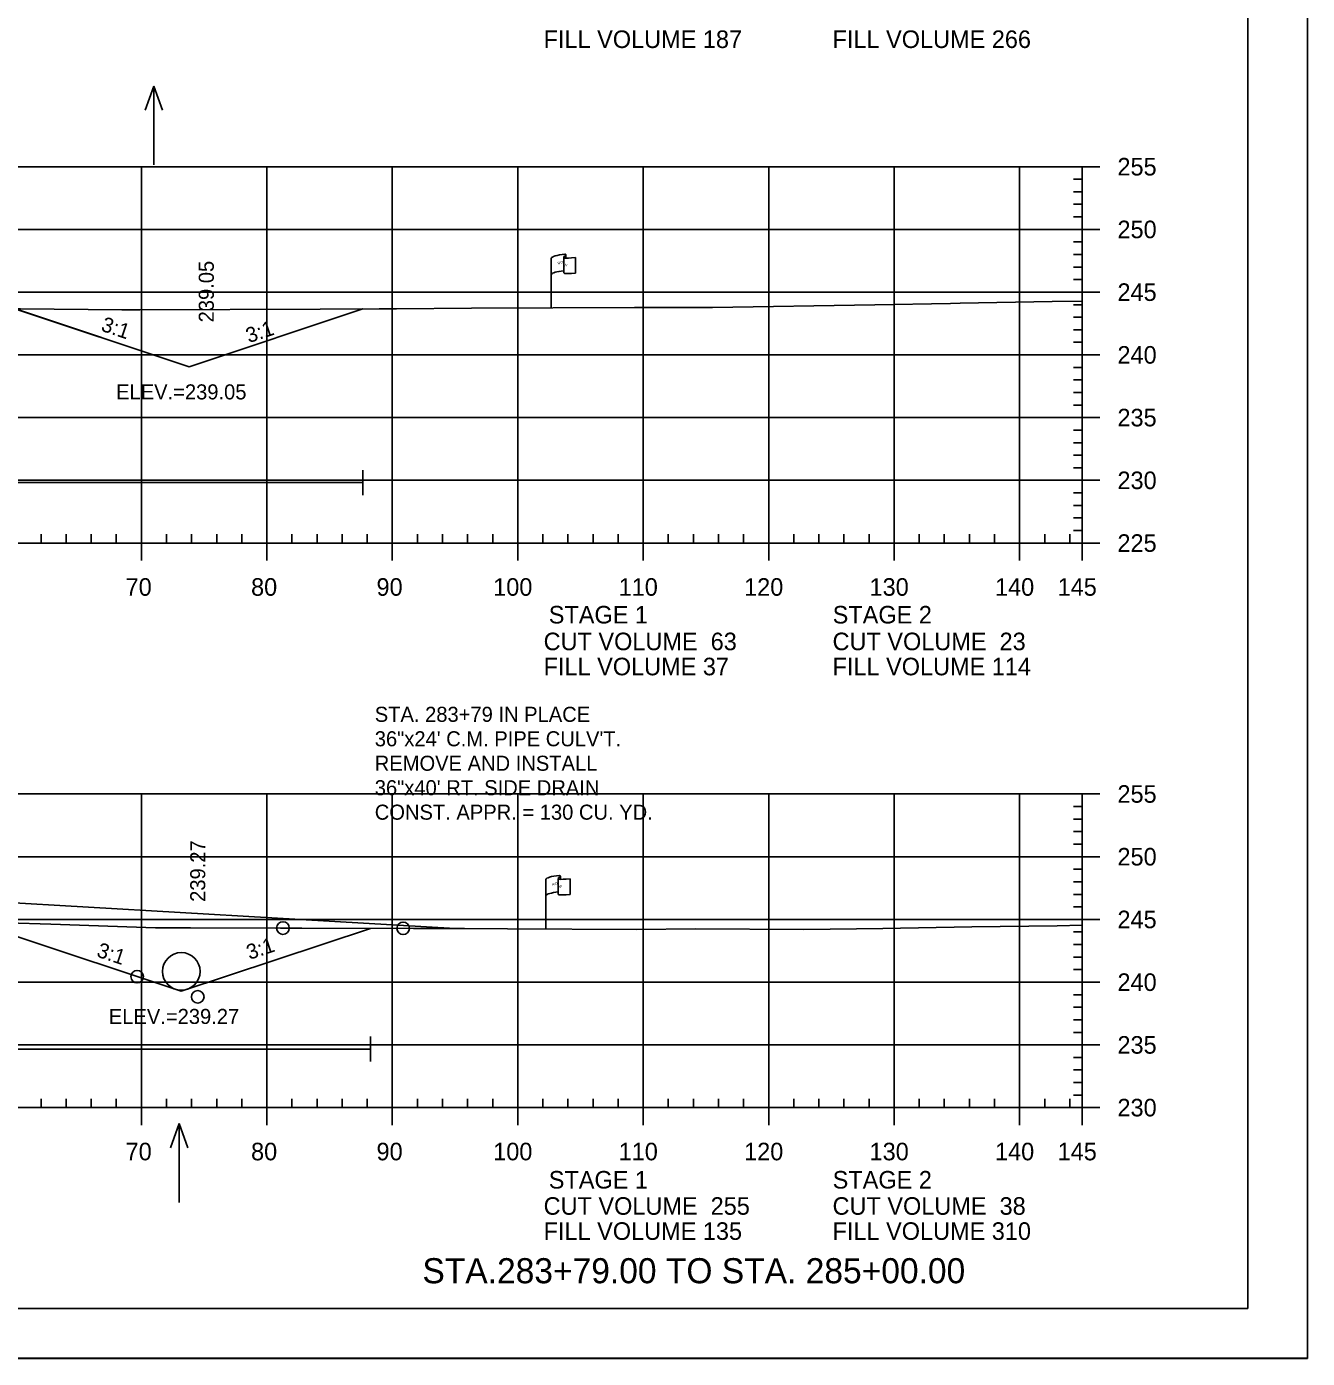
# Model space of a CAD drawing. Extents: x 1365647 to 1367999, y 387113 to 400173.
# Drawn here: x 1365954.9 to 1366057, y 395906.3 to 396012.4 of the extents above; entities that cross this region are included whole.
import ezdxf

# ---------------------------------------------------------------- set-up
doc = ezdxf.new("R2010")
doc.units = 0
for name, color, linetype in [('E_Existing ROW', 7, 'Continuous'), ('R_Axis', 7, 'Continuous'), ('R_Axis Annot', 7, 'Continuous'), ('R_Border', 7, 'Continuous'), ('R_Border Notes', 7, 'Continuous'), ('R_Contours', 7, 'Continuous'), ('R_Draft', 7, 'Continuous'), ('R_Drive', 7, 'Continuous'), ('R_Exist Surface', 7, 'Continuous'), ('R_Fin Surface', 7, 'Continuous'), ('R_Fin Surface Annot', 7, 'Continuous'), ('R_Grid', 7, 'Continuous'), ('R_No Plot', 7, 'Continuous'), ('R_Water', 7, 'Continuous'), ('R_Water Annot', 7, 'Continuous')]:
    doc.layers.add(name, color=color, linetype=linetype)

msp = doc.modelspace()

# ---------------------------------------------------------------- linework, layer by layer
at = {"layer": 'E_Existing ROW'}
for p, q in [((1365996.76, 395989.99), (1365996.76, 395993.94)), ((1365997.76, 395994.04), (1365997.76, 395994.02)), ((1365997.76, 395994.02), (1365997.76, 395992.8)), ((1365997.93, 395994.19), (1365997.93, 395993.95)), ((1365998.7, 395994), (1365998.7, 395992.76)), ((1365997.49, 395944.67), (1365997.49, 395944.43)), ((1365996.33, 395940.47), (1365996.33, 395944.42)), ((1365997.32, 395944.51), (1365997.32, 395944.5)), ((1365997.32, 395944.5), (1365997.32, 395943.27)), ((1365998.26, 395944.48), (1365998.26, 395943.24))]:
    msp.add_line(p, q, dxfattribs=at)
for centre, radius, start, end in [((1365997.84, 395994.04), 0.078, 88.6458, 274.2828), ((1365997.85, 395994.19), 0.0783, 263.0712, 93.9564), ((1365997.84, 395992.8), 0.0783, 180, 273.9564), ((1365997.41, 395944.67), 0.0783, 263.0712, 93.9564), ((1365997.4, 395944.52), 0.078, 88.6458, 274.2828), ((1365997.4, 395943.27), 0.0783, 180, 273.9564)]:
    msp.add_arc(centre, radius, start, end, dxfattribs=at)
for centre, major_axis, ratio, start_param, end_param in [((1365998.35, 395993.98), (-1.58, -0.04), 0.19887, 5.030368, 6.283185), ((1365999.05, 395994.1), (-1.23, -0.13), 0.052933, 0.159456, 1.268315), ((1365998.34, 395992.67), (-1.58, -0.04), 0.19887, 5.083035, 6.194897), ((1365999.05, 395992.86), (-1.23, -0.13), 0.052933, 0.159456, 1.268315), ((1365997.91, 395944.46), (-1.58, -0.04), 0.19887, 5.030368, 6.283185), ((1365998.62, 395944.58), (-1.23, -0.13), 0.052933, 0.159456, 1.268315), ((1365997.9, 395943.15), (-1.58, -0.04), 0.19887, 5.083035, 6.194897), ((1365998.62, 395943.34), (-1.23, -0.13), 0.052933, 0.159456, 1.268315)]:
    msp.add_ellipse(centre, major_axis=major_axis, ratio=ratio, start_param=start_param, end_param=end_param, dxfattribs=at)
at = {"layer": 'R_Axis'}
for p, q in [((1366039.09, 395971.24), (1366039.09, 396001.24)), ((1366040.49, 396001.24), (1366039.09, 396001.24)), ((1366039.09, 396000.24), (1366038.39, 396000.24)), ((1366039.09, 395999.24), (1366038.39, 395999.24)), ((1366039.09, 395998.24), (1366038.39, 395998.24)), ((1366039.09, 395997.24), (1366038.39, 395997.24)), ((1366040.49, 395996.24), (1366039.09, 395996.24)), ((1366039.09, 395995.24), (1366038.39, 395995.24)), ((1366039.09, 395994.24), (1366038.39, 395994.24)), ((1366039.09, 395993.24), (1366038.39, 395993.24)), ((1366039.09, 395992.24), (1366038.39, 395992.24)), ((1366040.49, 395991.24), (1366039.09, 395991.24)), ((1366039.09, 395990.24), (1366038.39, 395990.24)), ((1366039.09, 395989.24), (1366038.39, 395989.24)), ((1366039.09, 395988.24), (1366038.39, 395988.24)), ((1366039.09, 395987.24), (1366038.39, 395987.24)), ((1366040.49, 395986.24), (1366039.09, 395986.24)), ((1366039.09, 395985.24), (1366038.39, 395985.24)), ((1366039.09, 395984.24), (1366038.39, 395984.24)), ((1366039.09, 395983.24), (1366038.39, 395983.24)), ((1366039.09, 395982.24), (1366038.39, 395982.24)), ((1366040.49, 395981.24), (1366039.09, 395981.24)), ((1366039.09, 395980.24), (1366038.39, 395980.24)), ((1366039.09, 395979.24), (1366038.39, 395979.24)), ((1366039.09, 395978.24), (1366038.39, 395978.24)), ((1366039.09, 395977.24), (1366038.39, 395977.24)), ((1366040.49, 395976.24), (1366039.09, 395976.24)), ((1366039.09, 395975.24), (1366038.39, 395975.24)), ((1366039.09, 395974.24), (1366038.39, 395974.24)), ((1366039.09, 395973.24), (1366038.39, 395973.24)), ((1366039.09, 395972.24), (1366038.39, 395972.24)), ((1365749.09, 395971.24), (1366039.09, 395971.24)), ((1365956.09, 395971.24), (1365956.09, 395971.94)), ((1365958.09, 395971.24), (1365958.09, 395971.94)), ((1365960.09, 395971.24), (1365960.09, 395971.94)), ((1365962.09, 395971.24), (1365962.09, 395971.94)), ((1365964.09, 395969.84), (1365964.09, 395971.24)), ((1365966.09, 395971.24), (1365966.09, 395971.94)), ((1365968.09, 395971.24), (1365968.09, 395971.94)), ((1365970.09, 395971.24), (1365970.09, 395971.94)), ((1365972.09, 395971.24), (1365972.09, 395971.94)), ((1365974.09, 395969.84), (1365974.09, 395971.24)), ((1365976.09, 395971.24), (1365976.09, 395971.94)), ((1365978.09, 395971.24), (1365978.09, 395971.94)), ((1365980.09, 395971.24), (1365980.09, 395971.94)), ((1365982.09, 395971.24), (1365982.09, 395971.94)), ((1365984.09, 395969.84), (1365984.09, 395971.24)), ((1365986.09, 395971.24), (1365986.09, 395971.94)), ((1365988.09, 395971.24), (1365988.09, 395971.94)), ((1365990.09, 395971.24), (1365990.09, 395971.94)), ((1365992.09, 395971.24), (1365992.09, 395971.94)), ((1365994.09, 395969.84), (1365994.09, 395971.24)), ((1365996.09, 395971.24), (1365996.09, 395971.94)), ((1365998.09, 395971.24), (1365998.09, 395971.94)), ((1366000.09, 395971.24), (1366000.09, 395971.94)), ((1366002.09, 395971.24), (1366002.09, 395971.94)), ((1366004.09, 395969.84), (1366004.09, 395971.24)), ((1366006.09, 395971.24), (1366006.09, 395971.94)), ((1366008.09, 395971.24), (1366008.09, 395971.94)), ((1366010.09, 395971.24), (1366010.09, 395971.94)), ((1366012.09, 395971.24), (1366012.09, 395971.94)), ((1366014.09, 395969.84), (1366014.09, 395971.24)), ((1366016.09, 395971.24), (1366016.09, 395971.94)), ((1366018.09, 395971.24), (1366018.09, 395971.94)), ((1366020.09, 395971.24), (1366020.09, 395971.94)), ((1366022.09, 395971.24), (1366022.09, 395971.94)), ((1366024.09, 395969.84), (1366024.09, 395971.24)), ((1366026.09, 395971.24), (1366026.09, 395971.94)), ((1366028.09, 395971.24), (1366028.09, 395971.94)), ((1366030.09, 395971.24), (1366030.09, 395971.94)), ((1366032.09, 395971.24), (1366032.09, 395971.94)), ((1366034.09, 395969.84), (1366034.09, 395971.24)), ((1366036.09, 395971.24), (1366036.09, 395971.94)), ((1366038.09, 395971.24), (1366038.09, 395971.94)), ((1366039.09, 395969.84), (1366039.09, 395971.24)), ((1366040.49, 395971.24), (1366039.09, 395971.24)), ((1366039.09, 395926.24), (1366039.09, 395951.24)), ((1366040.49, 395951.24), (1366039.09, 395951.24)), ((1366039.09, 395950.24), (1366038.39, 395950.24)), ((1366039.09, 395949.24), (1366038.39, 395949.24)), ((1366039.09, 395948.24), (1366038.39, 395948.24)), ((1366039.09, 395947.24), (1366038.39, 395947.24)), ((1366040.49, 395946.24), (1366039.09, 395946.24)), ((1366039.09, 395945.24), (1366038.39, 395945.24)), ((1366039.09, 395944.24), (1366038.39, 395944.24)), ((1366039.09, 395943.24), (1366038.39, 395943.24)), ((1366039.09, 395942.24), (1366038.39, 395942.24)), ((1366040.49, 395941.24), (1366039.09, 395941.24)), ((1366039.09, 395940.24), (1366038.39, 395940.24)), ((1366039.09, 395939.24), (1366038.39, 395939.24)), ((1366039.09, 395938.24), (1366038.39, 395938.24)), ((1366039.09, 395937.24), (1366038.39, 395937.24)), ((1366040.49, 395936.24), (1366039.09, 395936.24)), ((1366039.09, 395935.24), (1366038.39, 395935.24)), ((1366039.09, 395934.24), (1366038.39, 395934.24)), ((1366039.09, 395933.24), (1366038.39, 395933.24)), ((1366039.09, 395932.24), (1366038.39, 395932.24)), ((1366040.49, 395931.24), (1366039.09, 395931.24)), ((1366039.09, 395930.24), (1366038.39, 395930.24)), ((1366039.09, 395929.24), (1366038.39, 395929.24)), ((1366039.09, 395928.24), (1366038.39, 395928.24)), ((1365956.09, 395926.24), (1365956.09, 395926.94)), ((1365958.09, 395926.24), (1365958.09, 395926.94)), ((1365960.09, 395926.24), (1365960.09, 395926.94)), ((1365962.09, 395926.24), (1365962.09, 395926.94)), ((1365966.09, 395926.24), (1365966.09, 395926.94)), ((1365968.09, 395926.24), (1365968.09, 395926.94)), ((1365970.09, 395926.24), (1365970.09, 395926.94)), ((1365972.09, 395926.24), (1365972.09, 395926.94)), ((1365976.09, 395926.24), (1365976.09, 395926.94)), ((1365978.09, 395926.24), (1365978.09, 395926.94)), ((1365980.09, 395926.24), (1365980.09, 395926.94)), ((1365982.09, 395926.24), (1365982.09, 395926.94)), ((1365986.09, 395926.24), (1365986.09, 395926.94)), ((1365988.09, 395926.24), (1365988.09, 395926.94)), ((1365990.09, 395926.24), (1365990.09, 395926.94)), ((1365992.09, 395926.24), (1365992.09, 395926.94)), ((1365996.09, 395926.24), (1365996.09, 395926.94)), ((1365998.09, 395926.24), (1365998.09, 395926.94)), ((1366000.09, 395926.24), (1366000.09, 395926.94)), ((1366002.09, 395926.24), (1366002.09, 395926.94)), ((1366006.09, 395926.24), (1366006.09, 395926.94)), ((1366008.09, 395926.24), (1366008.09, 395926.94)), ((1366010.09, 395926.24), (1366010.09, 395926.94)), ((1366012.09, 395926.24), (1366012.09, 395926.94)), ((1366016.09, 395926.24), (1366016.09, 395926.94)), ((1366018.09, 395926.24), (1366018.09, 395926.94)), ((1366020.09, 395926.24), (1366020.09, 395926.94)), ((1366022.09, 395926.24), (1366022.09, 395926.94)), ((1366026.09, 395926.24), (1366026.09, 395926.94)), ((1366028.09, 395926.24), (1366028.09, 395926.94)), ((1366030.09, 395926.24), (1366030.09, 395926.94)), ((1366032.09, 395926.24), (1366032.09, 395926.94)), ((1366036.09, 395926.24), (1366036.09, 395926.94)), ((1366038.09, 395926.24), (1366038.09, 395926.94)), ((1366039.09, 395927.24), (1366038.39, 395927.24)), ((1365749.09, 395926.24), (1366039.09, 395926.24)), ((1365964.09, 395924.84), (1365964.09, 395926.24)), ((1365974.09, 395924.84), (1365974.09, 395926.24)), ((1365984.09, 395924.84), (1365984.09, 395926.24)), ((1365994.09, 395924.84), (1365994.09, 395926.24)), ((1366004.09, 395924.84), (1366004.09, 395926.24)), ((1366014.09, 395924.84), (1366014.09, 395926.24)), ((1366024.09, 395924.84), (1366024.09, 395926.24)), ((1366034.09, 395924.84), (1366034.09, 395926.24)), ((1366039.09, 395924.84), (1366039.09, 395926.24)), ((1366040.49, 395926.24), (1366039.09, 395926.24))]:
    msp.add_line(p, q, dxfattribs=at)
at = {"layer": 'R_Border'}
for q in [(1366052.27, 396115.7), (1365736.09, 395910.24)]:
    msp.add_line((1366052.27, 395910.24), q, dxfattribs=at)
at = {"layer": 'R_Contours'}
for points in [[(1365954.05, 395989.9), (1365954.45, 395989.92), (1365962.54, 395989.84), (1365963.96, 395989.84), (1365978.33, 395989.87), (1365981.73, 395989.9), (1365967.89, 395985.29)], [(1365946.08, 395941.32), (1365952.65, 395941.01), (1365953.45, 395940.97), (1365956.86, 395940.87), (1365965.2, 395940.58), (1365967.81, 395940.58), (1365968.01, 395940.57), (1365982.35, 395940.53), (1365967.27, 395935.51), (1365953.59, 395940.06)]]:
    msp.add_lwpolyline(points, close=True, dxfattribs=at)
at = {"layer": 'R_Drive'}
msp.add_line((1365938.49, 395943.45), (1365989.09, 395940.52), dxfattribs=at)
at = {"layer": 'R_Exist Surface'}
for points in [[(1365954.45, 395989.92), (1365962.54, 395989.84), (1365963.96, 395989.84), (1365978.33, 395989.87), (1365983.03, 395989.91), (1365984.41, 395989.91), (1365990.39, 395989.97), (1366003.39, 395990.01), (1366009.61, 395990.01), (1366022.55, 395990.22), (1366028.59, 395990.34), (1366029.35, 395990.35), (1366036.68, 395990.5), (1366039.09, 395990.51)], [(1365953.45, 395940.97), (1365956.86, 395940.87), (1365965.2, 395940.58), (1365967.81, 395940.58), (1365968.01, 395940.57), (1365985.79, 395940.52), (1365989.84, 395940.51), (1365993.28, 395940.48), (1366003.56, 395940.44), (1366008.26, 395940.48), (1366016.9, 395940.45), (1366023.19, 395940.51), (1366030.27, 395940.66), (1366037.09, 395940.73), (1366039.09, 395940.77)]]:
    msp.add_lwpolyline(points, dxfattribs=at)
at = {"layer": 'R_Fin Surface'}
for points in [[(1365806.36, 395990.14), (1365818.08, 395986.24), (1365833.52, 395991.38), (1365834.52, 395991.36), (1365841.2, 395992.07), (1365856.59, 395993.72), (1365862.59, 395993.96), (1365864.59, 395994), (1365894.09, 395994.59), (1365923.59, 395994), (1365925.59, 395993.96), (1365931.59, 395993.72), (1365940.72, 395992.2), (1365953.59, 395990.05), (1365967.89, 395985.29), (1365981.73, 395989.9)], [(1365819.45, 395938.66), (1365824.92, 395936.84), (1365834.59, 395940.06), (1365847.47, 395942.21), (1365856.59, 395943.73), (1365862.59, 395943.97), (1365864.59, 395944.01), (1365894.09, 395944.6), (1365923.59, 395944.01), (1365925.59, 395943.97), (1365931.59, 395943.73), (1365940.72, 395942.21), (1365953.59, 395940.06), (1365967.27, 395935.51), (1365982.35, 395940.53)]]:
    msp.add_lwpolyline(points, dxfattribs=at)
at = {"layer": 'R_Grid'}
for p, q in [((1365749.09, 396001.24), (1366039.09, 396001.24)), ((1365964.09, 395971.24), (1365964.09, 396001.24)), ((1365974.09, 395971.24), (1365974.09, 396001.24)), ((1365984.09, 395971.24), (1365984.09, 396001.24)), ((1365994.09, 395971.24), (1365994.09, 396001.24)), ((1366004.09, 395971.24), (1366004.09, 396001.24)), ((1366014.09, 395971.24), (1366014.09, 396001.24)), ((1366024.09, 395971.24), (1366024.09, 396001.24)), ((1366034.09, 395971.24), (1366034.09, 396001.24)), ((1366039.09, 395971.24), (1366039.09, 396001.24)), ((1365749.09, 395996.24), (1366039.09, 395996.24)), ((1365749.09, 395991.24), (1366039.09, 395991.24)), ((1365749.09, 395986.24), (1366039.09, 395986.24)), ((1365749.09, 395981.24), (1366039.09, 395981.24)), ((1365749.09, 395976.24), (1366039.09, 395976.24)), ((1365749.09, 395971.24), (1366039.09, 395971.24)), ((1365749.09, 395951.24), (1366039.09, 395951.24)), ((1365964.09, 395926.24), (1365964.09, 395951.24)), ((1365974.09, 395926.24), (1365974.09, 395951.24)), ((1365984.09, 395926.24), (1365984.09, 395951.24)), ((1365994.09, 395926.24), (1365994.09, 395951.24)), ((1366004.09, 395926.24), (1366004.09, 395951.24)), ((1366014.09, 395926.24), (1366014.09, 395951.24)), ((1366024.09, 395926.24), (1366024.09, 395951.24)), ((1366034.09, 395926.24), (1366034.09, 395951.24)), ((1366039.09, 395926.24), (1366039.09, 395951.24)), ((1365749.09, 395946.24), (1366039.09, 395946.24)), ((1365749.09, 395941.24), (1366039.09, 395941.24)), ((1365749.09, 395936.24), (1366039.09, 395936.24)), ((1365749.09, 395931.24), (1366039.09, 395931.24)), ((1365749.09, 395926.24), (1366039.09, 395926.24))]:
    msp.add_line(p, q, dxfattribs=at)
at = {"layer": 'R_No Plot'}
msp.add_line((1365723.69, 395906.26), (1366057.03, 395906.26), dxfattribs=at)
msp.add_lwpolyline([(1365723.69, 396119.59), (1366057.03, 396119.59), (1366057.03, 395906.25), (1365723.69, 395906.25)], close=True, dxfattribs=at)
for centre in [(1365975.37, 395940.55), (1365984.95, 395940.53), (1365963.75, 395936.68), (1365963.75, 395936.68), (1365963.75, 395936.68), (1365963.75, 395936.68), (1365968.58, 395935.07)]:
    msp.add_circle(centre, 0.5, dxfattribs=at)
at = {"layer": 'R_Water'}
for p, q in [((1365981.73, 395975.06), (1365981.73, 395977.06)), ((1365881.88, 395976.06), (1365981.73, 395976.06)), ((1365982.35, 395929.91), (1365982.35, 395931.91)), ((1365881.87, 395930.91), (1365982.35, 395930.91))]:
    msp.add_line(p, q, dxfattribs=at)
msp.add_circle((1365967.27, 395937.1), 1.5, dxfattribs=at)
at = {"layer": 'R_Water Annot'}
for p, q in [((1365965.08, 396007.66), (1365964.38, 396005.74)), ((1365965.08, 396001.38), (1365965.08, 396007.66)), ((1365965.08, 396007.66), (1365965.78, 396005.74)), ((1365967.1, 395924.97), (1365966.4, 395923.04)), ((1365967.1, 395918.68), (1365967.1, 395924.97)), ((1365967.1, 395924.97), (1365967.8, 395923.04))]:
    msp.add_line(p, q, dxfattribs=at)

# ---------------------------------------------------------------- texts
at = {"layer": 'E_Existing ROW'}
for s, height, rotation, p in [('R ', 0.2, 9.9884, (1365997.28, 395993.44)), (' O', 0.2, 9.9884, (1365997.43, 395993.49)), ('W', 0.2, 351.1788, (1365997.76, 395993.32)), ('DWB 11-9-07', 0.001, 90, (1365997.93, 395993.95)), ('DWB 11-9-07', 0.001, 5.0717, (1365998.69, 395992.76)), ('DWB 11-9-07', 0.001, 90, (1365996.76, 395989.99)), ('R ', 0.2, 9.9884, (1365996.85, 395943.92)), (' O', 0.2, 9.9884, (1365996.99, 395943.97)), ('W', 0.2, 351.1788, (1365997.32, 395943.8)), ('DWB 11-9-07', 0.001, 90, (1365997.49, 395944.43)), ('DWB 11-9-07', 0.001, 5.0717, (1365998.25, 395943.24)), ('DWB 11-9-07', 0.001, 90, (1365996.33, 395940.47))]:
    msp.add_text(s, height=height, rotation=rotation, dxfattribs=at).set_placement(p)
at = {"layer": 'R_Axis Annot'}
for s, p in [('FILL VOLUME 187', (1365996.15, 396010.7)), ('FILL VOLUME 266', (1366019.18, 396010.7)), ('255', (1366041.89, 396000.54)), ('250', (1366041.89, 395995.54)), ('245', (1366041.89, 395990.54)), ('240', (1366041.89, 395985.54)), ('235', (1366041.89, 395980.54)), ('230', (1366041.89, 395975.54)), ('225', (1366041.89, 395970.54)), ('70', (1365962.83, 395967.04)), ('80', (1365972.83, 395967.04)), ('90', (1365982.83, 395967.04)), ('100', (1365992.13, 395967.04)), ('110', (1366002.13, 395967.04)), ('120', (1366012.13, 395967.04)), ('130', (1366022.13, 395967.04)), ('140', (1366032.13, 395967.04)), ('145', (1366037.12, 395967.04)), ('STAGE 1', (1365996.56, 395964.83)), ('STAGE 2', (1366019.19, 395964.83)), ('CUT VOLUME  63', (1365996.15, 395962.7)), ('CUT VOLUME  23', (1366019.18, 395962.7)), ('FILL VOLUME 37', (1365996.15, 395960.7)), ('FILL VOLUME 114', (1366019.18, 395960.7)), ('255', (1366041.89, 395950.54)), ('250', (1366041.89, 395945.54)), ('245', (1366041.89, 395940.54)), ('240', (1366041.89, 395935.54)), ('235', (1366041.89, 395930.54)), ('230', (1366041.89, 395925.54)), ('70', (1365962.83, 395922.04)), ('80', (1365972.83, 395922.04)), ('90', (1365982.83, 395922.04)), ('100', (1365992.13, 395922.04)), ('110', (1366002.13, 395922.04)), ('120', (1366012.13, 395922.04)), ('130', (1366022.13, 395922.04)), ('140', (1366032.13, 395922.04)), ('145', (1366037.12, 395922.04)), ('STAGE 1', (1365996.56, 395919.79)), ('STAGE 2', (1366019.19, 395919.79)), ('CUT VOLUME  255', (1365996.15, 395917.7)), ('CUT VOLUME  38', (1366019.18, 395917.7)), ('FILL VOLUME 135', (1365996.15, 395915.7)), ('FILL VOLUME 310', (1366019.18, 395915.7))]:
    msp.add_text(s, height=1.4, dxfattribs=at).set_placement(p)
at = {"layer": 'R_Border Notes'}
for s, p in [('ELEV.=239.05', (1365962.07, 395982.69)), ('ELEV.=239.27', (1365961.49, 395932.91))]:
    msp.add_text(s, height=1.2, dxfattribs=at).set_placement(p)
at = {"layer": 'R_Draft'}
for s, p in [('STA. 283+79 IN PLACE', (1365982.69, 395956.99)), ('36"x24\' C.M. PIPE CULV\'T.', (1365982.69, 395955.04)), ('REMOVE AND INSTALL ', (1365982.69, 395953.09)), ('36"x40\' RT. SIDE DRAIN', (1365982.69, 395951.14)), ('CONST. APPR. = 130 CU. YD.', (1365982.69, 395949.19))]:
    msp.add_text(s, height=1.2, rotation=360, dxfattribs=at).set_placement(p)
msp.add_text('STA.283+79.00 TO STA. 285+00.00', height=2, dxfattribs=at).set_placement((1365986.49, 395912.24))
at = {"layer": 'R_Fin Surface Annot'}
for s, rotation, p in [('239.05', 90, (1365969.86, 395988.83)), ('3:1', 341.5651, (1365960.8, 395988.18)), ('3:1', 18.4349, (1365972.65, 395987.17)), ('239.27', 90, (1365969.18, 395942.64)), ('3:1', 341.5651, (1365960.45, 395938.3)), ('3:1', 18.4349, (1365972.7, 395938.01))]:
    msp.add_text(s, height=1.2, rotation=rotation, dxfattribs=at).set_placement(p)

doc.saveas('drawing.dxf')
